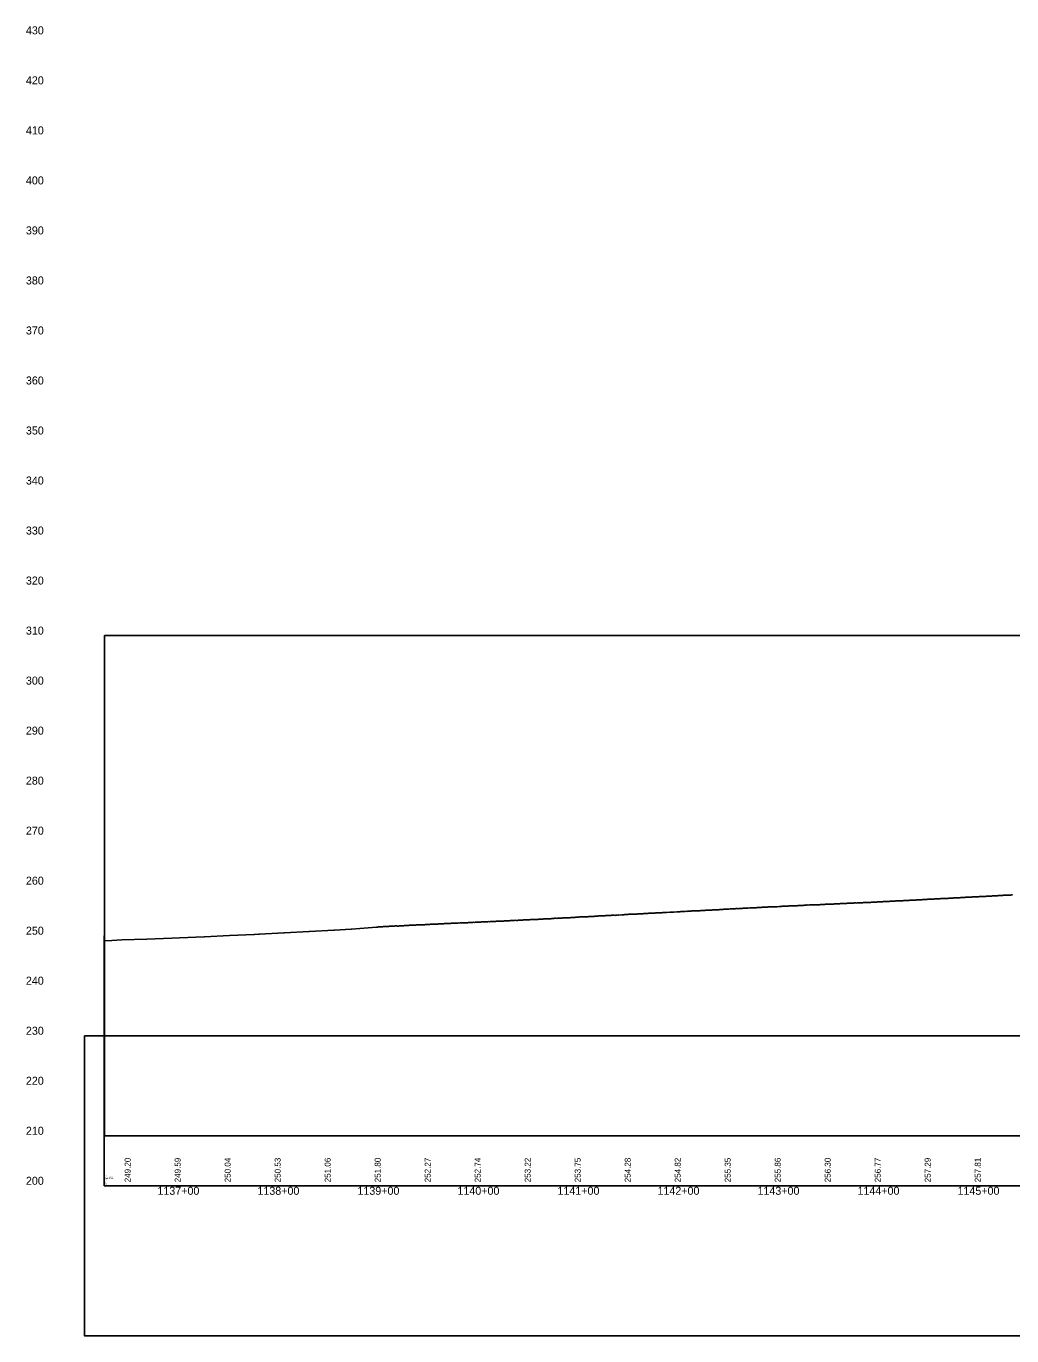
# Model space of a CAD drawing. Extents: x 2898 to 49495, y -15038 to -13538.
# Drawn here: x 2898 to 3883, y -15038 to -13729 of the extents above; entities that cross this region are included whole.
import ezdxf

# ---------------------------------------------------------------- set-up
doc = ezdxf.new("R2010")
doc.units = 0
for name, color, linetype in [('RD_DDB_ElevTX', 7, 'Continuous'), ('RD_DDB_Profile_EX', 7, 'Continuous'), ('RD_DDB_StaTX', 7, 'Continuous'), ('RD_DDB_StripGrade', 7, 'Continuous'), ('RD_GPK_Profile_Cell', 7, 'Continuous'), ('RD_SHT_ShtClip', 7, 'Continuous')]:
    doc.layers.add(name, color=color, linetype=linetype)

msp = doc.modelspace()

# ---------------------------------------------------------------- linework, layer by layer
at = {"layer": 'RD_DDB_Profile_EX'}
for points in [[(3541.6, -14615), (3542.6, -14615), (3543.6, -14614.9), (3544.6, -14614.9), (3545.6, -14614.9), (3548.6, -14614.7), (3549.6, -14614.6), (3550.6, -14614.6), (3551.6, -14614.6), (3552.6, -14614.4), (3553.6, -14614.4), (3554.6, -14614.2), (3555.6, -14614.2), (3556.6, -14614.2), (3557.6, -14614.1), (3558.6, -14614.2), (3559.6, -14614.1), (3560.6, -14614), (3561.6, -14613.9), (3562.6, -14613.9), (3563.6, -14613.8), (3564.6, -14613.7), (3565.6, -14613.6), (3566.6, -14613.6), (3567.6, -14613.6), (3568.6, -14613.6), (3569.6, -14613.6), (3570.6, -14613.5), (3571.6, -14613.5), (3572.6, -14613.3), (3573.6, -14613.3), (3574.6, -14613.2), (3575.6, -14613.2), (3576.6, -14613.2), (3577.6, -14613.1), (3578.6, -14613), (3579.6, -14613), (3580.6, -14612.9), (3581.6, -14612.9), (3582.6, -14612.9), (3583.6, -14612.9), (3584.6, -14612.7), (3585.6, -14612.7), (3586.6, -14612.6), (3587.6, -14612.6), (3588.6, -14612.5), (3590.6, -14612.5), (3591.6, -14612.4), (3592.6, -14612.3), (3593.6, -14612.2), (3594.6, -14612.2), (3595.6, -14612.1), (3596.6, -14612.1), (3597.6, -14612.1), (3598.6, -14612), (3599.6, -14611.9), (3600.6, -14611.9), (3601.9, -14611.8), (3602.9, -14611.7), (3603.9, -14611.8), (3604.9, -14611.7), (3605.9, -14611.6), (3606.9, -14611.5), (3607.9, -14611.4), (3608.9, -14611.4), (3609.9, -14611.5), (3610.9, -14611.4), (3611.9, -14611.2), (3612.9, -14611.2), (3613.9, -14611.2), (3614.9, -14611.1), (3615.9, -14611), (3616.9, -14611), (3617.9, -14611), (3618.9, -14610.9), (3619.9, -14610.8), (3620.9, -14610.9), (3621.9, -14610.8), (3622.9, -14610.6), (3623.9, -14610.6), (3624.9, -14610.6), (3625.9, -14610.6), (3626.9, -14610.6), (3627.9, -14610.5), (3628.9, -14610.4), (3629.9, -14610.3), (3630.9, -14610.3), (3631.9, -14610.2), (3632.9, -14610.2), (3633.9, -14610.1), (3634.9, -14610.1), (3635.9, -14610), (3636.9, -14609.9), (3637.9, -14609.9), (3638.9, -14609.9), (3639.9, -14609.8), (3640.9, -14609.7), (3641.9, -14609.7), (3642.9, -14609.7), (3644.9, -14609.7), (3645.9, -14609.6)], [(3645.9, -14609.6), (3646.9, -14609.5), (3647.9, -14609.5), (3648.9, -14609.5), (3650.9, -14609.3), (3651.9, -14609.3), (3652.9, -14609.2), (3653.9, -14609.1), (3654.9, -14609.1), (3655.9, -14609), (3656.9, -14608.9), (3657.9, -14609), (3658.9, -14609), (3659.9, -14608.9), (3660.9, -14608.8), (3661.9, -14608.8), (3662.9, -14608.7), (3663.9, -14608.7), (3664.9, -14608.7), (3665.9, -14608.6), (3666.9, -14608.6), (3667.9, -14608.6), (3668.9, -14608.5), (3669.9, -14608.4), (3670.9, -14608.3), (3671.9, -14608.3), (3673.9, -14608.2), (3674.9, -14608.2), (3675.9, -14608.1), (3676.9, -14608.1), (3677.9, -14608), (3678.9, -14607.8), (3679.9, -14607.9), (3681.1, -14607.8), (3682.1, -14607.7), (3683.1, -14607.7), (3684.1, -14607.8), (3685.1, -14607.7), (3686.1, -14607.7), (3687.1, -14607.7), (3688.1, -14607.7), (3689.1, -14607.6), (3690.1, -14607.5), (3691.1, -14607.5), (3692.1, -14607.4), (3693.1, -14607.4), (3694.1, -14607.3), (3695.1, -14607.2), (3696.1, -14607.2), (3697.1, -14607.1), (3698.1, -14607.1), (3699.1, -14607.1), (3700.1, -14607.1), (3701.1, -14607), (3702.1, -14607), (3703.1, -14607), (3704.1, -14606.9), (3705.1, -14606.9), (3706.1, -14606.8), (3707.1, -14606.7), (3708.1, -14606.6), (3709.1, -14606.6), (3710.1, -14606.6), (3711.1, -14606.5), (3712.1, -14606.4), (3713.1, -14606.4), (3714.1, -14606.4), (3715.1, -14606.3), (3716.1, -14606.3), (3717.1, -14606.3), (3718.1, -14606.2), (3719.1, -14606.1), (3720.1, -14606), (3721.1, -14606.1), (3722.1, -14606), (3723.1, -14606), (3724.1, -14606), (3725.1, -14605.9), (3726.1, -14605.8), (3727.1, -14605.8), (3728.1, -14605.9), (3729.1, -14605.8), (3730.1, -14605.7), (3731.1, -14605.7), (3732.1, -14605.6), (3733.1, -14605.6), (3734.1, -14605.6), (3735.1, -14605.4), (3736.1, -14605.4), (3737.1, -14605.4), (3738.1, -14605.3), (3739.1, -14605.3), (3740.1, -14605.2), (3741.1, -14605.2), (3742.1, -14605.2), (3743.1, -14605.1), (3744.1, -14605.1), (3745.1, -14605.1), (3746.1, -14605), (3747.1, -14604.9), (3748.1, -14604.9)], [(3748.1, -14604.9), (3749.1, -14604.8), (3750.1, -14604.8), (3751.1, -14604.7), (3752.1, -14604.6), (3753.1, -14604.6), (3754.1, -14604.6), (3755.1, -14604.4), (3756.1, -14604.3), (3757.1, -14604.3), (3758.1, -14604.3), (3759.1, -14604.2), (3760.1, -14604.2), (3761.1, -14604.2), (3761.4, -14604.1), (3762.4, -14604.1), (3763.4, -14604.1), (3764.4, -14604.1), (3765.4, -14604), (3766.4, -14603.9), (3767.4, -14603.8), (3768.4, -14603.7), (3769.4, -14603.7), (3770.4, -14603.7), (3771.4, -14603.6), (3772.4, -14603.6), (3773.4, -14603.6), (3774.4, -14603.5), (3775.4, -14603.4), (3776.4, -14603.4), (3777.4, -14603.3), (3778.4, -14603.2), (3779.4, -14603.2), (3780.4, -14603.2), (3781.4, -14603.1), (3782.4, -14603.1), (3783.4, -14603), (3784.4, -14602.9), (3785.4, -14602.9), (3786.4, -14602.9), (3787.4, -14602.9), (3788.4, -14602.8), (3789.4, -14602.8), (3790.4, -14602.7), (3791.4, -14602.7), (3792.4, -14602.6), (3793.4, -14602.5), (3794.4, -14602.4), (3795.4, -14602.4), (3796.4, -14602.4), (3797.4, -14602.3), (3798.4, -14602.2), (3799.4, -14602.1), (3800.4, -14602.1), (3801.4, -14602.1), (3802.4, -14602), (3803.4, -14602), (3804.4, -14601.9), (3805.4, -14601.9), (3806.4, -14601.8), (3807.4, -14601.8), (3808.4, -14601.8), (3809.4, -14601.7), (3810.4, -14601.6), (3811.4, -14601.5), (3812.4, -14601.4), (3813.4, -14601.4), (3814.4, -14601.4), (3815.4, -14601.3), (3816.4, -14601.3), (3817.4, -14601.2), (3818.4, -14601.2), (3819.4, -14601.2), (3820.4, -14601.1), (3821.4, -14601), (3822.4, -14601), (3823.4, -14601), (3824.4, -14600.9), (3825.4, -14600.8), (3826.4, -14600.8), (3827.4, -14600.7), (3828.4, -14600.7), (3829.4, -14600.7), (3830.4, -14600.6), (3831.4, -14600.6), (3832.4, -14600.4), (3833.4, -14600.3), (3834.4, -14600.2), (3835.4, -14600.3), (3836.4, -14600.2), (3837.4, -14600.1), (3838.4, -14600.1), (3839.4, -14600), (3840.1, -14600), (3841.1, -14600), (3842.1, -14600), (3843.1, -14599.9), (3844.1, -14599.8), (3845.1, -14599.8), (3846.1, -14599.7), (3847.1, -14599.6)], [(3847.1, -14599.6), (3848.1, -14599.6), (3849.1, -14599.6), (3850.1, -14599.5), (3851.1, -14599.4), (3852.1, -14599.4), (3853.1, -14599.4), (3854.1, -14599.4), (3855.1, -14599.3), (3856.1, -14599.2), (3857.1, -14599.2), (3858.1, -14599.1), (3859.1, -14599), (3860.1, -14599), (3861.1, -14599), (3862.1, -14598.9), (3863.1, -14598.9), (3864.1, -14598.8), (3865.1, -14598.8), (3866.1, -14598.7), (3867.1, -14598.7), (3868.1, -14598.6), (3869.1, -14598.5), (3870.1, -14598.4), (3871.1, -14598.4), (3872.1, -14598.3), (3873.1, -14598.2), (3874.1, -14598.2), (3875.1, -14598.1), (3876.1, -14598.1), (3877.1, -14598), (3878.1, -14597.9), (3879.1, -14597.9), (3880.1, -14597.9), (3881.1, -14597.9), (3882.1, -14597.9), (3883.1, -14597.8), (3884.1, -14597.8)], [(3327.3, -14626), (3328.3, -14626), (3329.3, -14625.9), (3330.3, -14625.8), (3331.3, -14625.9), (3332.3, -14625.8), (3333.3, -14625.7), (3334.3, -14625.7), (3335.3, -14625.7), (3336.3, -14625.6), (3337.3, -14625.5), (3338.3, -14625.5), (3339.3, -14625.5), (3340.3, -14625.4), (3341.3, -14625.4), (3342.3, -14625.4), (3343.3, -14625.3), (3344.3, -14625.2), (3345.3, -14625.1), (3346.3, -14625.2), (3347.3, -14625.1), (3348.3, -14625), (3349.3, -14624.9), (3350.3, -14624.9), (3351.3, -14624.9), (3352.3, -14624.9), (3353.3, -14624.8), (3354.3, -14624.7), (3355.3, -14624.7), (3356.3, -14624.6), (3357.3, -14624.6), (3358.3, -14624.5), (3359.3, -14624.5), (3360.3, -14624.4), (3361.3, -14624.5), (3362.3, -14624.3), (3363.3, -14624.2), (3364.4, -14624.3), (3365.4, -14624.2), (3367.4, -14624.2), (3368.4, -14624.1), (3369.4, -14624.1), (3370.4, -14624), (3371.4, -14624), (3372.4, -14624.1), (3373.4, -14624), (3374.4, -14623.9), (3375.4, -14623.9), (3376.4, -14623.7), (3377.4, -14623.7), (3378.4, -14623.7), (3379.4, -14623.6), (3380.4, -14623.5), (3381.4, -14623.5), (3382.4, -14623.4), (3383.4, -14623.3), (3384.4, -14623.3), (3385.4, -14623.4), (3386.4, -14623.2), (3387.4, -14623.1), (3388.4, -14623.3), (3389.4, -14623.2), (3390.4, -14623.1), (3391.4, -14623.1), (3392.4, -14623.1), (3393.4, -14623), (3394.4, -14622.9), (3395.4, -14622.8), (3397.4, -14622.7), (3398.4, -14622.6), (3399.4, -14622.6), (3400.4, -14622.6), (3401.4, -14622.5), (3402.4, -14622.4), (3403.4, -14622.4), (3406.4, -14622.4), (3407.4, -14622.3), (3408.4, -14622.2), (3409.4, -14622.2), (3410.4, -14622.1), (3411.4, -14622.1), (3412.4, -14621.9), (3413.4, -14622), (3414.4, -14621.9), (3415.4, -14621.8), (3416.4, -14621.8), (3417.4, -14621.7), (3418.6, -14621.7), (3419.4, -14621.7), (3420.4, -14621.7), (3421.4, -14621.5), (3422.4, -14621.5), (3423.4, -14621.4), (3424.4, -14621.4), (3425.4, -14621.2), (3426.4, -14621.1), (3427.4, -14621.1), (3428.4, -14621.2), (3429.4, -14621.1), (3430.4, -14621.1), (3431.4, -14621)], [(3431.4, -14621), (3432.4, -14621), (3433.4, -14620.9), (3434.4, -14620.8), (3435.4, -14620.8), (3437.4, -14620.6), (3438.4, -14620.6), (3439.4, -14620.6), (3440.4, -14620.5), (3441.4, -14620.5), (3442.4, -14620.4), (3443.7, -14620.2), (3444.7, -14620.3), (3445.7, -14620.2), (3446.7, -14620.2), (3447.7, -14620.1), (3448.7, -14620.1), (3449.7, -14620), (3450.7, -14619.9), (3451.7, -14619.8), (3453.7, -14619.7), (3454.7, -14619.7), (3455.7, -14619.7), (3456.7, -14619.7), (3457.7, -14619.6), (3458.7, -14619.5), (3459.7, -14619.5), (3460.7, -14619.4), (3461.7, -14619.4), (3462.7, -14619.3), (3463.7, -14619.3), (3464.7, -14619.2), (3465.7, -14619.2), (3466.7, -14618.9), (3467.7, -14618.9), (3468.7, -14618.9), (3469.7, -14618.9), (3470.7, -14618.8), (3471.7, -14618.8), (3472.7, -14618.8), (3473.7, -14618.7), (3474.7, -14618.6), (3475.7, -14618.6), (3476.7, -14618.5), (3477.7, -14618.4), (3478.7, -14618.4), (3479.7, -14618.3), (3480.7, -14618.2), (3481.7, -14618.2), (3482.7, -14618.2), (3483.7, -14618.1), (3484.7, -14618), (3485.7, -14618.1), (3486.7, -14618.2), (3487.7, -14618), (3488.7, -14617.9), (3489.7, -14617.8), (3490.7, -14617.9), (3493.7, -14617.8), (3494.7, -14617.7), (3495.7, -14617.5), (3496.7, -14617.4), (3497.7, -14617.3), (3498.7, -14617.3), (3499.7, -14617.3), (3500.7, -14617.1), (3501.7, -14617.1), (3502.7, -14617.1), (3503.7, -14617.1), (3504.7, -14617), (3505.7, -14616.9), (3506.7, -14616.9), (3507.7, -14616.9), (3508.7, -14616.9), (3509.7, -14616.8), (3510.7, -14616.6), (3511.7, -14616.6), (3512.7, -14616.5), (3513.7, -14616.5), (3514.7, -14616.5), (3515.7, -14616.3), (3516.7, -14616.3), (3518.7, -14616.2), (3519.7, -14616.2), (3520.7, -14616.1), (3521.7, -14616), (3522.7, -14615.9), (3523.6, -14615.9), (3526.6, -14615.9), (3527.6, -14615.8), (3528.6, -14615.6), (3529.6, -14615.6), (3530.6, -14615.7), (3531.6, -14615.8), (3533.6, -14615.5), (3534.6, -14615.4), (3535.6, -14615.4), (3536.6, -14615.2), (3537.6, -14615.2), (3538.6, -14615.2), (3541.6, -14615)], [(2976.1, -14643.5), (2983.7, -14643.2), (2993.6, -14642.8), (3018.7, -14641.9), (3043.7, -14641), (3051.4, -14640.6), (3075.9, -14639.5), (3076.4, -14639.5), (3101.4, -14638.3), (3126, -14637.2), (3126.4, -14637.2), (3130.7, -14637), (3131.1, -14637), (3155.7, -14635.7), (3156.1, -14635.6), (3180.7, -14634.3), (3181.1, -14634.3), (3205.7, -14633), (3206.1, -14633), (3222.9, -14631.9), (3223.3, -14631.9), (3248.1, -14629.9), (3249.1, -14629.9), (3250.1, -14629.8), (3251.1, -14629.7), (3252.1, -14629.6), (3253.1, -14629.5), (3254.1, -14629.5), (3255.1, -14629.4), (3256.1, -14629.4), (3257.1, -14629.4), (3258.1, -14629.3), (3259.1, -14629.3), (3260.1, -14629.3), (3261.1, -14629.1), (3262.1, -14629.1), (3263.1, -14629.1), (3264.1, -14629.1), (3265.1, -14629), (3266.1, -14629), (3267.1, -14628.8), (3268.1, -14628.8), (3269.1, -14628.9), (3270.1, -14628.9), (3271.1, -14628.7), (3272.1, -14628.7), (3273.1, -14628.7), (3274.1, -14628.6), (3275.1, -14628.5), (3276.1, -14628.4), (3277.1, -14628.3), (3278.1, -14628.3), (3279.1, -14628.3), (3280.1, -14628.2), (3281.1, -14628.1), (3282.1, -14628.1), (3283.1, -14628.1), (3284.1, -14628.1), (3285.3, -14628), (3286.3, -14627.9), (3287.3, -14627.9), (3288.3, -14627.8), (3289.3, -14627.8), (3290.3, -14627.7), (3291.3, -14627.7), (3292.3, -14627.7), (3293.3, -14627.6), (3294.3, -14627.5), (3295.3, -14627.6), (3296.3, -14627.5), (3297.3, -14627.4), (3298.3, -14627.4), (3299.3, -14627.3), (3300.3, -14627.2), (3301.3, -14627.2), (3302.3, -14627.1), (3303.3, -14627.1), (3304.3, -14627.1), (3305.3, -14627.1), (3306.3, -14627), (3307.3, -14626.9), (3308.3, -14626.9), (3309.3, -14626.9), (3310.3, -14626.7), (3311.3, -14626.6), (3312.3, -14626.7), (3313.3, -14626.7), (3314.3, -14626.6), (3315.3, -14626.5), (3316.3, -14626.4), (3317.3, -14626.4), (3318.3, -14626.4), (3319.3, -14626.4), (3320.3, -14626.3), (3321.3, -14626.3), (3322.3, -14626.2), (3323.3, -14626.1), (3324.3, -14626.1), (3325.3, -14626.1), (3326.3, -14626), (3327.3, -14626)]]:
    msp.add_lwpolyline(points, dxfattribs=at)
at = {"layer": 'RD_GPK_Profile_Cell'}
for q in [(2976.1, -14638.5), (48721.1, -14888.5), (2976.1, -14888.5)]:
    msp.add_line((2976.1, -14888.5), q, dxfattribs=at)
at = {"layer": 'RD_SHT_ShtClip'}
for points in [[(4476.2, -14838.5), (4476.2, -14338.5), (4476.2, -14338.5), (2976.4, -14338.5), (2976.4, -14838.5)], [(2956.4, -14738.5), (4496.1, -14738.5), (4496.1, -15038.5), (2956.4, -15038.5)]]:
    msp.add_lwpolyline(points, close=True, dxfattribs=at)

# ---------------------------------------------------------------- texts
at = {"layer": 'RD_DDB_ElevTX'}
for s, p in [('430', (2897.7, -13737.5)), ('420', (2897.7, -13787.5)), ('410', (2897.7, -13837.5)), ('400', (2897.7, -13887.5)), ('390', (2897.7, -13937.5)), ('380', (2897.7, -13987.5)), ('370', (2897.7, -14037.5)), ('360', (2897.7, -14087.5)), ('350', (2897.7, -14137.5)), ('340', (2897.7, -14187.5)), ('330', (2897.7, -14237.5)), ('320', (2897.7, -14287.5)), ('310', (2897.7, -14337.5)), ('300', (2897.7, -14387.5)), ('290', (2897.7, -14437.5)), ('280', (2897.7, -14487.5)), ('270', (2897.7, -14537.5)), ('260', (2897.7, -14587.5)), ('250', (2897.7, -14637.5)), ('240', (2897.7, -14687.5)), ('230', (2897.7, -14737.5)), ('220', (2897.7, -14787.5)), ('210', (2897.7, -14837.5)), ('200', (2897.7, -14887.5))]:
    msp.add_text(s, height=8, dxfattribs=at).set_placement(p)
at = {"layer": 'RD_DDB_StaTX'}
for s, p in [('1137+00', (3029.2, -14897.5)), ('1138+00', (3129.2, -14897.5)), ('1139+00', (3229.2, -14897.5)), ('1140+00', (3329.2, -14897.5)), ('1141+00', (3429.2, -14897.5)), ('1142+00', (3529.2, -14897.5)), ('1143+00', (3629.2, -14897.5)), ('1144+00', (3729.2, -14897.5)), ('1145+00', (3829.2, -14897.5))]:
    msp.add_text(s, height=8, dxfattribs=at).set_placement(p)
at = {"layer": 'RD_DDB_StripGrade'}
for s, p in [('249.20', (3002.4, -14885)), ('249.59', (3052.4, -14885)), ('250.04', (3102.4, -14885)), ('250.53', (3152.4, -14885)), ('251.06', (3202.4, -14885)), ('251.80', (3252.4, -14885)), ('252.27', (3302.4, -14885)), ('252.74', (3352.4, -14885)), ('253.22', (3402.4, -14885)), ('253.75', (3452.4, -14885)), ('254.28', (3502.4, -14885)), ('254.82', (3552.4, -14885)), ('255.35', (3602.4, -14885)), ('255.86', (3652.4, -14885)), ('256.30', (3702.4, -14885)), ('256.77', (3752.4, -14885)), ('257.29', (3802.4, -14885)), ('257.81', (3852.4, -14885))]:
    msp.add_text(s, height=6, rotation=90, dxfattribs=at).set_placement(p)
at = {"layer": 'RD_GPK_Profile_Cell'}
for s, p in [('002', (2976.1, -14879)), ('200', (2976.1, -14883.1)), ('50', (2976.1, -14884.4)), ('I77NBLRELO', (2976.1, -14880.4)), ('113622.670000', (2976.1, -14881.7)), ('GAP', (2976.1, -14887.1)), ('10', (2976.1, -14885.8))]:
    msp.add_text(s, height=1, dxfattribs=at).set_placement(p)

doc.saveas('drawing.dxf')
